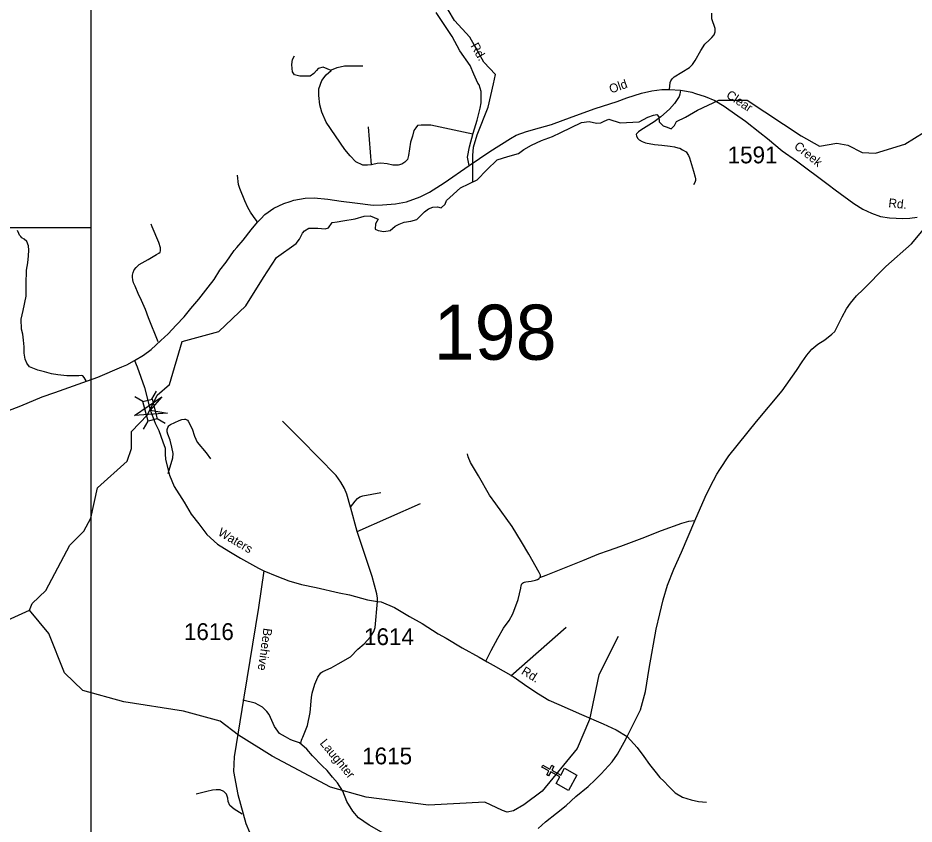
# Model space of a CAD drawing. Extents: x 884530 to 1028605, y 526725 to 653634.
# Drawn here: x 1002858 to 1009528, y 623162 to 629161 of the extents above; entities that cross this region are included whole.
import ezdxf

# ---------------------------------------------------------------- set-up
doc = ezdxf.new("R2010")
doc.units = 0
for name, color, linetype in [('Exist Cultural Church CELL', 7, 'Continuous'), ('Exist Hydrographic Creek Single Shore', 7, 'Continuous'), ('Exist Road Non-System Type 51', 7, 'Continuous'), ('Exist Road Secondary Structure Standard Bridge Attributed CELL', 7, 'Continuous'), ('Exist Road Secondary Structure Standard Bridge CELL', 7, 'Continuous'), ('Exist Road Secondary Structure Standard Bridge Number Label', 7, 'Continuous'), ('Exist Road Secondary Type 41 Attributed', 7, 'Continuous'), ('Exist Road Secondary Type 51 Attributed', 7, 'Continuous'), ('Exist Road Secondary Type 51 Label', 7, 'Continuous'), ('Exist Road Secondary Type 51 Number Label', 7, 'Continuous'), ('Map Preparation Inset Cut Line', 7, 'Continuous')]:
    doc.layers.add(name, color=color, linetype=linetype)

msp = doc.modelspace()

# ---------------------------------------------------------------- linework, layer by layer
at = {"layer": 'Exist Cultural Church CELL'}
msp.add_lwpolyline([(1006862.6, 623462.9), (1006889.9, 623512.8), (1006823.2, 623549.5), (1006807.8, 623521.5), (1006793.8, 623529.2), (1006809.2, 623557.2), (1006756.5, 623586.2), (1006764.2, 623600.2), (1006816.9, 623571.2), (1006832.3, 623599.3), (1006846.3, 623591.6), (1006830.9, 623563.6), (1006897.7, 623526.9), (1006925.5, 623577.4), (1007018.8, 623526.1), (1006955.9, 623411.6)], close=True, dxfattribs=at)
at = {"layer": 'Exist Hydrographic Creek Single Shore'}
for points in [[(1006325.1, 628831.6), (1006220.4, 629018.5), (1006107.2, 629143), (1006013.8, 629304.4), (1006044.9, 629601.7), (1006049.2, 629801.3), (1006040.7, 629951.4), (1005941.6, 630050.4), (1005868.1, 630231.6), (1006035, 630655.8), (1005925.5, 630874.6), (1005942.8, 631143.4), (1005970.2, 631208.4), (1005979.1, 631474.1)], [(1006243.3, 627942.5), (1006243.3, 628136.9), (1006249.5, 628199), (1006276.3, 628290), (1006356.9, 628496.8), (1006396.2, 628670.6), (1006412.8, 628740.9), (1006325.1, 628831.6)], [(1006424.1, 628104.3), (1006503.7, 628130.2), (1006583.3, 628151.9), (1006622.6, 628182.9), (1006679.4, 628214), (1006754.8, 628248.6), (1006837.5, 628277.6), (1006897.5, 628308.6), (1007052.5, 628382), (1007108.3, 628390.3), (1007165.1, 628378.9), (1007196.1, 628381), (1007222, 628392.4), (1007256.1, 628406.8), (1007340.8, 628381), (1007481, 628388), (1007545.5, 628421.8), (1007587.8, 628437.4), (1007613.7, 628441.5), (1007628.2, 628426), (1007630.2, 628387.7), (1007659.2, 628357.7), (1007690.2, 628348.4), (1007719.1, 628337), (1007743.9, 628359.8), (1007758.4, 628390.8), (1007826.6, 628421.8), (1007916.5, 628475.1), (1008074.6, 628549.1), (1008285, 628548.1), (1008686.8, 628282.6), (1008822.5, 628205.8), (1008952.9, 628228.2), (1009034, 628214.3), (1009140.6, 628158.6), (1009239.5, 628153.7), (1009459.6, 628220.6), (1009890.2, 628489.2)], [(1002944.5, 624754.6), (1002963, 624803.5), (1003066.2, 624899.9), (1003244.2, 625237.6), (1003347.6, 625340.5), (1003401, 625437.9), (1003450.2, 625663.4), (1003670.6, 625863.3), (1003703.2, 625955.8), (1003703.2, 626084.5), (1003822.8, 626207.8), (1003893.4, 626352.8), (1003985.8, 626434.4), (1004080.4, 626753.9), (1004352.2, 626827.2), (1004554.5, 627019.6), (1004686.7, 627230.3), (1004782.4, 627377.5), (1004929.7, 627481.7), (1004952.4, 627515.9), (1004975.2, 627560.3), (1004989.6, 627577.9), (1005022.7, 627597.6), (1005088.8, 627595.5), (1005145.7, 627592.4), (1005170.5, 627598.6), (1005196.3, 627640), (1005234.9, 627642.6), (1005274.9, 627650.3), (1005367.9, 627666.9), (1005436.1, 627685.5), (1005479.5, 627687.5), (1005538.4, 627664.8), (1005519.8, 627628.6), (1005516.7, 627588.2), (1005538.4, 627580), (1005581.8, 627571.7), (1005627.3, 627580), (1005666.6, 627611), (1005695.5, 627627.5), (1005733.7, 627641.5), (1005782.3, 627647.7), (1005827.8, 627661.2), (1005883.6, 627717.5), (1005914.6, 627741.3), (1005946.8, 627753), (1005980.7, 627754.8), (1006008.7, 627748.6), (1006038.6, 627774.9), (1006046.9, 627803.4), (1006071.7, 627824.1), (1006152.3, 627897), (1006276.3, 627955.4), (1006347.6, 628031.9), (1006424.1, 628104.3)], [(999739, 624294.9), (999919.1, 624358.7), (1000179.2, 624347.4), (1000253, 624250.6), (1000557.5, 623995.1), (1000823.2, 623907.8), (1001099.6, 623941.6), (1001284.8, 623993.7), (1001581.5, 624142), (1001980.5, 624603.3), (1002260.9, 624684.9), (1002522.3, 624637.8), (1002663.5, 624627.4), (1002944.5, 624754.6)], [(1007324.2, 624558.3), (1007181.2, 624272.4), (1007111.9, 623939.1), (1007021.1, 623724.2), (1006760.5, 623407.9), (1006623.6, 623305.6), (1006546.6, 623259.4), (1006499.1, 623251.2), (1006464.9, 623263.6), (1006332.4, 623324.6), (1005914.7, 623303.4), (1005449.9, 623362), (1005185.3, 623436.2), (1004749.6, 623667.4), (1004498.6, 623824.3), (1004362.7, 623929), (1004090.8, 624002.2), (1003647.2, 624070.9), (1003341.5, 624155.9), (1003204.2, 624286.7), (1003089, 624581.1), (1002944.5, 624754.6)]]:
    msp.add_lwpolyline(points, dxfattribs=at)
at = {"layer": 'Exist Road Non-System Type 51'}
for p, q in [((1005490.6, 628069), (1005466.1, 628351.3)), ((1005383.5, 625338.5), (1005854.6, 625547.4)), ((1006527.2, 624265.7), (1006938.3, 624628.3))]:
    msp.add_line(p, q, dxfattribs=at)
for points in [[(1007708.1, 628627.9), (1007711.1, 628680.5), (1007716.7, 628692.9), (1007728.2, 628707.6), (1007742.3, 628721.8), (1007856.5, 628791.7), (1007878.7, 628814.7), (1007897.2, 628843.9), (1007939.7, 628918.3), (1007969.7, 628966), (1008004.4, 628997.9), (1008021.2, 629016.5), (1008038.5, 629035.3), (1008047.7, 629057.2), (1008047.7, 629082), (1008022.2, 629154.1), (1008021.5, 629195.4)], [(1005188.3, 628770.3), (1005130.7, 628794.3), (1005093.6, 628784.2), (1005080.2, 628770.7), (1005060.1, 628747.3), (1005033.4, 628727.1), (1004989.7, 628727.1), (1004956.2, 628727.1), (1004915.9, 628737.2), (1004902.4, 628760.7), (1004899.1, 628784.2), (1004895.8, 628814.4), (1004902.4, 628851.3), (1004915.9, 628878.1)], [(1005490.6, 628069), (1005459.4, 628066.4), (1005425.2, 628066.4), (1005373.9, 628090.3), (1005329.5, 628134.8), (1005291.8, 628182.6), (1005151.6, 628384.4), (1005120.8, 628459.6), (1005103.7, 628514.4), (1005096.8, 628582.8), (1005096.8, 628634.1), (1005120.8, 628695.6), (1005151.6, 628736.6), (1005188.3, 628770.3)], [(1005188.3, 628770.3), (1005192.6, 628774.3), (1005233.7, 628791.4), (1005288.3, 628805.1), (1005356.7, 628805.1), (1005425.2, 628805.1)], [(1007789.6, 628622.4), (1007784, 628593.5), (1007778.7, 628577), (1007743.6, 628524.4), (1007707.5, 628481.5), (1007643.1, 628425.9), (1007593.7, 628386.7), (1007494.3, 628326.4), (1007477, 628313.9), (1007462.9, 628299), (1007459.8, 628292.7), (1007460.6, 628284.9), (1007470, 628266.9), (1007481, 628254.3), (1007503.6, 628241), (1007528.6, 628232.4), (1007596.1, 628219), (1007650.1, 628214.4), (1007712.8, 628207.3), (1007743.3, 628202.6), (1007768.9, 628195.5), (1007784, 628191.7), (1007805.2, 628180.7), (1007831.1, 628163.7), (1007849, 628138.5), (1007856.8, 628121.2), (1007885, 628020.1), (1007897.6, 627977.1), (1007900.7, 627962.9), (1007900.7, 627952), (1007895.3, 627935.6), (1007885.8, 627919.1)], [(1006243.2, 628296.2), (1005931.3, 628363.9), (1005859.5, 628363.9), (1005832.1, 628360.4), (1005818.4, 628343.4), (1005804.8, 628322.9), (1005794.5, 628281.8), (1005780.8, 628237.4), (1005763.8, 628138.2), (1005756.9, 628107.4), (1005736.4, 628086.9), (1005715.9, 628073.2), (1005688.5, 628066.4), (1005647.4, 628066.4), (1005606.5, 628076.6), (1005558.6, 628080.1), (1005532.4, 628077.5), (1005500.5, 628069.8), (1005490.6, 628069)], [(1004637.6, 627645.6), (1004610, 627683.1), (1004588.3, 627714.6), (1004569.3, 627750.8), (1004545.5, 627799.5), (1004509.7, 627892.5), (1004500.7, 627921.2), (1004491.8, 627991)], [(1003902.4, 626749.9), (1003829.6, 626928.5), (1003806.7, 626990.9), (1003777.7, 627057.3), (1003752.8, 627110.2), (1003730.2, 627164.5), (1003718.4, 627190.8), (1003712.1, 627211.4), (1003710.8, 627232.1), (1003711.4, 627247.8), (1003716.4, 627266.5), (1003722.7, 627285.3), (1003737.6, 627304), (1003759.6, 627325.4), (1003826.2, 627363.6), (1003888.5, 627399.4), (1003906.7, 627409.9), (1003916.4, 627418), (1003918.6, 627427.4), (1003920.1, 627437.5), (1003919.2, 627450), (1003906.3, 627491), (1003856.7, 627606.5), (1003850.4, 627626.5)], [(1003366, 626460.7), (1003351.4, 626485.7), (1003341.5, 626497.2), (1003330, 626500.5), (1003310.8, 626497.7), (1003271.3, 626497.2), (1003222.1, 626498.3), (1003154.5, 626504.1), (1003107.4, 626513.1), (1003055, 626526.8), (1003005.1, 626539.4), (1002945.1, 626565.6), (1002923.9, 626593.1), (1002911.4, 626621.8), (1002905.1, 626666.7), (1002905, 626712.6), (1002900.1, 626764.2), (1002895.1, 626806.6), (1002884.4, 626846.2), (1002882.5, 626918.6), (1002895.8, 626984.5), (1002919.2, 627091.7), (1002919.2, 627180.2), (1002921.3, 627283.4), (1002932.1, 627339.3), (1002937.7, 627389.9), (1002939.6, 627434), (1002937.4, 627464.1), (1002924.6, 627496.4), (1002904.4, 627514.1), (1002887.8, 627525.2), (1002879.3, 627534.1), (1002870.5, 627544.7), (1002864.2, 627556.7), (1002854.6, 627578.3)], [(1003977.1, 625770.9), (1004011.3, 625886.3), (1004013.7, 625919.2), (1004004, 625965.6), (1003990.6, 626018.1), (1003972.5, 626062.9), (1003968.8, 626080.6), (1003968.8, 626098.4), (1003973.1, 626112.6), (1003981.1, 626124.6), (1003986.3, 626130.9), (1003993.6, 626136.3), (1004057.1, 626165.2), (1004078.8, 626172.6), (1004097.9, 626176.4), (1004104.2, 626175.7), (1004111, 626172.9), (1004119, 626168.6), (1004125.1, 626161.5), (1004154.2, 626102.4), (1004171.2, 626049.9), (1004192, 626004.7), (1004259, 625925.9), (1004292.1, 625878.9)], [(1005333.4, 625520.5), (1005306.5, 625617.2), (1005288.3, 625659.7), (1005262, 625706.3), (1005225.6, 625754.9), (1004964.7, 626023.7), (1004826.8, 626161.5)], [(1006342.5, 624378.5), (1006380.5, 624452.7), (1006429.4, 624545.7), (1006471.2, 624620.8), (1006513.2, 624677.8), (1006540.7, 624725.9), (1006581.9, 624832.5), (1006599.8, 624918.3), (1006602.5, 624936.6), (1006604.6, 624943.4), (1006609.4, 624949.2), (1006614.1, 624954.6), (1006620.6, 624958.8), (1006628.6, 624962), (1006637.5, 624964.5), (1006676.8, 624970.5), (1006709.8, 624977.4), (1006725.2, 624983.1), (1006736.5, 624989.6), (1006740.9, 624993.7), (1006743.7, 624999.3), (1006746.3, 625006.7), (1006746.7, 625014.2), (1006738.3, 625035.2), (1006661.6, 625169.9), (1006605.3, 625262), (1006535.2, 625376.1), (1006414.1, 625545.3), (1006368.8, 625608.5), (1006286.2, 625752.9), (1006227.2, 625853.3), (1006209.2, 625894.5), (1006203.8, 625916.6)], [(1005333.4, 625520.5), (1005367.7, 625565.9), (1005385.5, 625583.8), (1005402, 625596.1), (1005424.1, 625605.8), (1005560.1, 625630.5)], [(1005383.5, 625338.5), (1005335, 625514.1), (1005333.4, 625520.5)], [(1007894.8, 625418.4), (1007849.3, 625413.2), (1007795.6, 625398.8), (1007645.7, 625344), (1007502.1, 625287.1), (1007342.9, 625227.6), (1007252, 625196.6), (1007179.6, 625170.7), (1007060.8, 625122.1), (1006786.9, 625013), (1006740.9, 624993.7)], [(1005535.2, 624818.1), (1005535.2, 624842.6), (1005530.3, 624875.8), (1005494.1, 625005.4), (1005391.5, 625309.6), (1005383.5, 625338.5)], [(1004963, 623763), (1004965.9, 623775), (1004969.1, 623785.5), (1004973.5, 623799), (1004977.3, 623809.1), (1005013.8, 623894.4), (1005032.5, 623992.8), (1005042.8, 624103.5), (1005048.6, 624136.8), (1005067.6, 624203), (1005090.3, 624254.1), (1005112.6, 624286.8), (1005127.3, 624297.8), (1005188.6, 624325.1), (1005240.4, 624354.1), (1005333.4, 624407.2), (1005387, 624463.4), (1005434.3, 624502.8), (1005482.4, 624556), (1005507.2, 624594.5), (1005516.1, 624624), (1005535.2, 624818.1)], [(1004963, 623763), (1004953.3, 623766.1), (1004923.8, 623775.8), (1004907.7, 623781.4), (1004901.7, 623784), (1004882.9, 623792.3), (1004848.7, 623810.3), (1004805.5, 623836.9), (1004767.4, 623887.4), (1004748.5, 623931.7), (1004726.6, 623977.2), (1004711, 623998.9), (1004694, 624018.2), (1004679.3, 624030.9), (1004623.5, 624061.9), (1004532.3, 624083.5)], [(1007391, 623813), (1007467.8, 623731.1), (1007516, 623663.7), (1007559.3, 623605.9), (1007597.8, 623554.6), (1007634.8, 623509.6), (1007665.2, 623482.3), (1007702.2, 623442.2), (1007750.3, 623394), (1007803.3, 623361.9), (1007869.1, 623342.6), (1007923.7, 623329.8), (1007981.5, 623325)], [(1004527.3, 623236.5), (1004466.6, 623272.7), (1004434.7, 623299.1), (1004421.6, 623329.1), (1004419.7, 623355.3), (1004411.5, 623383.5), (1004391.5, 623405.2), (1004362.5, 623415.8), (1004334, 623417.3), (1004305.7, 623413.6), (1004264.8, 623405.1), (1004224.1, 623394.8), (1004183.5, 623383.6)]]:
    msp.add_lwpolyline(points, dxfattribs=at)
at = {"layer": 'Exist Road Secondary Structure Standard Bridge Attributed CELL'}
msp.add_lwpolyline([(1003970, 626221), (1003726.8, 626203.2), (1003928.6, 626340.2), (1003842, 626243.2)], close=True, dxfattribs=at)
at = {"layer": 'Exist Road Secondary Structure Standard Bridge CELL'}
for p, q in [((1003788.1, 626306.1), (1003728.4, 626340.6)), ((1003854.8, 626324), (1003889.3, 626383.8)), ((1003792.4, 626100.3), (1003826.9, 626160.1)), ((1003954.8, 626143.9), (1003895.1, 626178.4))]:
    msp.add_line(p, q, dxfattribs=at)
msp.add_lwpolyline([(1003826.9, 626160.1), (1003787.8, 626306.1), (1003856, 626324.3), (1003895.1, 626178.4)], close=True, dxfattribs=at)
at = {"layer": 'Exist Road Secondary Type 41 Attributed'}
msp.add_lwpolyline([(1005820.5, 622540.6), (1005873.5, 622669), (1005908.6, 622764.7), (1005890.4, 622812.6), (1005863.4, 622833.2), (1005846.7, 622861.9), (1005814.4, 622898.5), (1005769.6, 622955.8), (1005715, 623006.2), (1005658.4, 623048.2), (1005597.9, 623082.5), (1005564.2, 623102.2), (1005471.3, 623153.1), (1005393.2, 623207.7), (1005350.4, 623257.6), (1005304.9, 623329.4), (1005276.4, 623405.6), (1005236.5, 623468.9), (1005200.1, 623511.2), (1005160.7, 623560.5), (1005121.4, 623595.3), (1005051.4, 623670.7), (1005007, 623720.2), (1004953.3, 623766.1)], dxfattribs=at)
at = {"layer": 'Exist Road Secondary Type 51 Attributed'}
for points in [[(1006215.4, 628062.4), (1006204.8, 628125.5), (1006219.4, 628203), (1006245.2, 628304.7), (1006276.3, 628399.6), (1006297.1, 628490.3), (1006306.5, 628530.1), (1006306.6, 628614.4), (1006290, 628664.1), (1006281.8, 628676.4), (1006251.5, 628743.8), (1006223.2, 628806.1), (1006146.8, 628916.5), (1006090.2, 629024.1), (1005969.6, 629201.9)], [(1006215.4, 628062.4), (1006369.3, 628167.2), (1006523.9, 628264.8), (1006566.1, 628287.6), (1006643.1, 628317.1), (1006738.7, 628342.2), (1006829.7, 628369.2), (1006982, 628425.7), (1007154.1, 628486.1), (1007318, 628539.6), (1007389.4, 628565.6), (1007500, 628601.8), (1007576.5, 628619.4), (1007649.9, 628627.7), (1007708.1, 628627.9), (1007789.6, 628622.4), (1007832.8, 628615.8), (1007873.1, 628607.5), (1007901, 628599.2), (1007972.3, 628577), (1008043.6, 628546), (1008114.9, 628503.5), (1008131.5, 628492.7), (1008190.4, 628449.3), (1008272, 628392.4), (1008379.5, 628309.1), (1008436.4, 628263.6), (1008545.9, 628173.1), (1008651.3, 628096.6), (1008888, 627921.8), (1008939.7, 627882.5), (1009078.7, 627780), (1009146.4, 627739.2), (1009211.5, 627708.2), (1009278.7, 627683.9), (1009343.8, 627672.5), (1009445.1, 627668.4), (1009496.2, 627672), (1009550.4, 627679.7)], [(1003725.3, 626610.7), (1003792.9, 626652.4), (1003848.4, 626694.5), (1003920.9, 626761.1), (1003975.8, 626809.8), (1004036.4, 626875), (1004094.8, 626935.7), (1004145.5, 626999.6), (1004204.9, 627068.6), (1004272.9, 627156.7), (1004318.9, 627215.2), (1004361.4, 627283.9), (1004407.1, 627342.4), (1004468.5, 627431.4), (1004488.3, 627452.1), (1004534.2, 627506.6), (1004593.9, 627584.8), (1004641, 627641.8), (1004666.1, 627665.4), (1004696.8, 627698.5), (1004763.4, 627745.2), (1004836.5, 627780.7), (1004884.2, 627796.1), (1004912.1, 627805.4), (1004995.8, 627818.9), (1005063, 627822), (1005165.3, 627811.6), (1005263.9, 627797.5), (1005365.8, 627784.2), (1005500.7, 627767), (1005572.5, 627769.2), (1005667.6, 627778.5), (1005749.2, 627793.5), (1005852.6, 627830.8), (1005920.3, 627863.7), (1006029.3, 627933.7), (1006215.4, 628062.4)], [(1007391, 623813), (1007490.3, 624012.2), (1007527.9, 624149.4), (1007556.1, 624318.6), (1007608.5, 624612.7), (1007634.4, 624726.5), (1007659.2, 624830.5), (1007693.4, 624940), (1007739.8, 625059), (1007796.6, 625186.2), (1007894.8, 625418.4), (1007955.8, 625554.4), (1007983.7, 625617.5), (1008035.4, 625718.3), (1008059.1, 625765.9), (1008082.6, 625800.4), (1008148, 625901.9), (1008355.7, 626158.4), (1008544.9, 626387), (1008652.4, 626538.5), (1008693.7, 626602.6), (1008728.8, 626652.3), (1008767.5, 626696.4), (1008811.5, 626734.5), (1008862.2, 626765.5), (1008915.9, 626807.9), (1008938.6, 626827.6), (1008993.4, 626937.2), (1009024.4, 626996.1), (1009055.4, 627039.6), (1009098.8, 627092.3), (1009149.5, 627140.9), (1009316.9, 627312), (1009508.1, 627480.2), (1009598, 627586.2)], [(1002750.6, 626223.8), (1002880.5, 626275.1), (1003037.8, 626341.1), (1003132.3, 626374.2), (1003375.7, 626461.7), (1003452.3, 626487.3), (1003630.8, 626565.7), (1003668.6, 626579.9), (1003725.3, 626610.7)], [(1003725.3, 626610.7), (1003746.3, 626564.4), (1003801.2, 626410.4), (1003842.7, 626244.1)], [(1003842.7, 626244.1), (1003879.8, 626145.6), (1003905.6, 626091.9), (1003936.1, 626006.6), (1003953, 625959.6), (1003953, 625918.3), (1003956.2, 625874.3), (1003986.5, 625759.2), (1004022, 625673.7), (1004094.2, 625558.6), (1004146.2, 625467.9), (1004203.8, 625396.8), (1004263.2, 625316.2), (1004343.8, 625244.3), (1004427.6, 625191.8), (1004513.8, 625140.9), (1004649.3, 625067.6), (1004688.7, 625046.2)], [(1004688.7, 625046.2), (1004647.8, 624772.6), (1004538.2, 624106.4), (1004466.6, 623661.3), (1004462.3, 623552.9), (1004494.7, 623381.1), (1004553.7, 623166.5), (1004580.5, 623101.8), (1004605.8, 622958.2), (1004650.8, 622899), (1004781.7, 622816), (1004811.2, 622813.1), (1004912.5, 622865.2), (1005020.9, 622930), (1005087.4, 622940.5), (1005173.3, 622919.4), (1005271.7, 622839.1), (1005382.9, 622687.1), (1005481.4, 622564.6), (1005536.3, 622526.6), (1005593.9, 622525.2), (1005724.8, 622542.1), (1005820.5, 622540.6)], [(1004688.7, 625046.2), (1004785.1, 625006.6), (1004874.1, 624971.6), (1004969.5, 624944.2), (1005076.9, 624922.6), (1005248.5, 624883.7), (1005324.9, 624866.9), (1005460.8, 624831.4), (1005535.2, 624818.1), (1005560.3, 624815.3), (1005661.2, 624774.2), (1005772.1, 624707.2), (1005867.2, 624654.9), (1005984.4, 624577.4), (1006044.7, 624544.3), (1006164.5, 624474.3), (1006289.8, 624404.2), (1006350.5, 624368.1), (1006393.9, 624343.4), (1006543.5, 624259.5), (1006653.1, 624182.9), (1006731.5, 624132.3), (1006808.6, 624083.2), (1006883.6, 624050.6), (1007052, 623978.6), (1007213.6, 623907.2), (1007311, 623862.9), (1007391, 623813)], [(1006729.5, 623129.4), (1006785.3, 623179.5), (1006867.1, 623244.2), (1006937.8, 623301.3), (1007010.1, 623366.7), (1007101.1, 623442.2), (1007153.8, 623490.1), (1007199.2, 623534.6), (1007280.4, 623625.6), (1007320.2, 623681.9), (1007368.9, 623771.3), (1007391, 623813)]]:
    msp.add_lwpolyline(points, dxfattribs=at)
at = {"layer": 'Map Preparation Inset Cut Line'}
for points in [[(1003401.7, 608590.9), (1017167.5, 608590.9), (1017167.5, 631818.7), (1003401.7, 631818.7)], [(1003401.7, 608590.9), (973281.3, 608590.9), (973281.3, 627602.4), (1003401.7, 627602.4)]]:
    msp.add_lwpolyline(points, close=True, dxfattribs=at)

# ---------------------------------------------------------------- texts
at = {"layer": 'Exist Road Secondary Structure Standard Bridge Number Label'}
msp.add_text('198', height=410.1, dxfattribs=at).set_placement((1005952.2, 626617.4))
at = {"layer": 'Exist Road Secondary Type 51 Label'}
for s, rotation, p in [('Rd.', 299.41143, (1006224.4, 628953.7)), ('Old', 19.33323, (1007271.7, 628598.3)), ('Clear', 326.4286, (1008123.9, 628573.3)), ('Creek', 321.22203, (1008629.2, 628196)), ('Rd.', 353.96636, (1009334.2, 627753.6)), ('Waters', 329.41719, (1004341, 625315.3)), ('Beehive', 262.07346, (1004686.3, 624623.4)), ('Rd.', 328.3433, (1006599.1, 624283)), ('Laughter', 309.5241, (1005101.2, 623761.9))]:
    msp.add_text(s, height=65.62, rotation=rotation, dxfattribs=at).set_placement(p)
at = {"layer": 'Exist Road Secondary Type 51 Number Label'}
for s, p in [('1591', (1008139.6, 628079.1)), ('1616', (1004093.1, 624531.6)), ('1614', (1005433.5, 624493.9)), ('1615', (1005419.8, 623606.6))]:
    msp.add_text(s, height=125, dxfattribs=at).set_placement(p)

doc.saveas('drawing.dxf')
